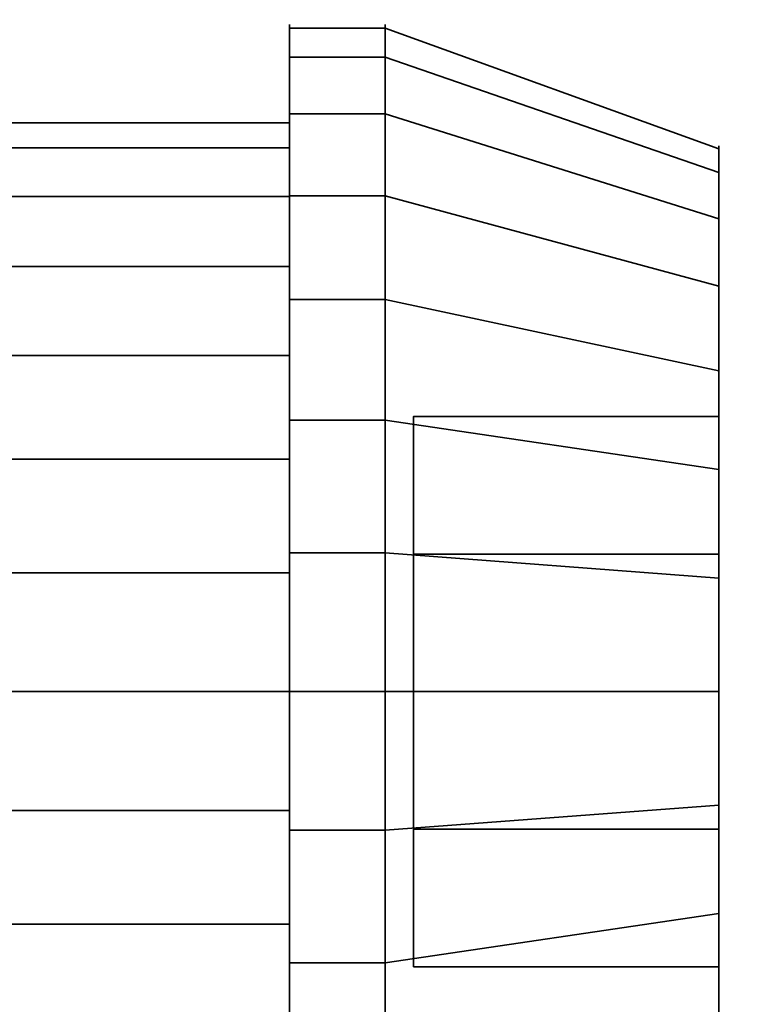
# Model space of a CAD drawing. Header units: millimetres. Extents: x -523 to 5173, y -130 to 66.
# Tile 1017 of 1056: x 347 to 354, y -39 to -29. Entities that reach past the tile are written whole.
import ezdxf

# ---------------------------------------------------------------- set-up
doc = ezdxf.new("R2010")
doc.units = ezdxf.units.MM
doc.layers.add('151', color=7, linetype='Continuous', true_color=0xffffff)

# ---------------------------------------------------------------- blocks, each defined once
blk = doc.blocks.new('UG_SURFACE_009')
at = {"layer": '151', "color": 252, "linetype": 'Continuous', "lineweight": 35}
for points in [[(522.5, -46, 2207), (522.5, 40, 2207), (-522.5, 40, 2207), (-522.5, -46, 2207)], [(-372.5, -46, 2057), (-372.5, 40, 2057), (372.5, 40, 2057), (372.5, -46, 2057)]]:
    blk.add_3dface(points, dxfattribs=at)
blk = doc.blocks.new('UG_SURFACE_017')
at = {"layer": '151', "color": 252, "linetype": 'Continuous', "lineweight": 35}
for points in [[(349.5, -30.504, 776.95), (349.5, -29.733, 779.323), (349.5, -28.738, 779.218), (349.5, -29.638, 776.45)], [(349.5, -29.733, 779.323), (349.5, -29.994, 781.804), (349.5, -29.043, 782.113), (349.5, -28.738, 779.218)], [(349.5, -28.738, 779.218), (350.5, -28.738, 779.218), (350.5, -29.638, 776.45), (349.5, -29.638, 776.45)], [(349.5, -29.043, 782.113), (350.5, -29.043, 782.113), (350.5, -28.738, 779.218), (349.5, -28.738, 779.218)], [(350.5, -29.638, 776.45), (350.5, -28.738, 779.218), (354, -30.005, 779.351), (354, -30.741, 777.087)], [(350.5, -28.738, 779.218), (350.5, -29.043, 782.113), (354, -30.254, 781.719), (354, -30.005, 779.351)], [(349.5, -30.498, 784.634), (349.5, -29.043, 782.113), (349.5, -29.994, 781.804), (349.5, -31.241, 783.965)], [(349.5, -30.498, 784.634), (350.5, -30.498, 784.634), (350.5, -29.043, 782.113), (349.5, -29.043, 782.113)], [(350.5, -29.043, 782.113), (350.5, -30.498, 784.634), (354, -31.445, 783.782), (354, -30.254, 781.719)], [(349.5, -29.638, 776.45), (349.5, -31.586, 774.287), (349.5, -32.173, 775.096), (349.5, -30.504, 776.95)], [(349.5, -29.638, 776.45), (350.5, -29.638, 776.45), (350.5, -31.586, 774.287), (349.5, -31.586, 774.287)], [(350.5, -31.586, 774.287), (350.5, -29.638, 776.45), (354, -30.741, 777.087), (354, -32.334, 775.317)], [(346.5, -29.733, 779.323), (349.5, -29.733, 779.323), (349.5, -30.504, 776.95), (346.5, -30.504, 776.95)], [(346.5, -29.994, 781.804), (349.5, -29.994, 781.804), (349.5, -29.733, 779.323), (346.5, -29.733, 779.323)], [(346.5, -31.241, 783.965), (349.5, -31.241, 783.965), (349.5, -29.994, 781.804), (346.5, -29.994, 781.804)], [(354, -32.813, 779.95), (354, -30.005, 779.351), (354, -30.254, 781.719)], [(354, -30.741, 777.087), (354, -30.005, 779.351), (354, -32.813, 779.95), (354, -34.257, 777.45)], [(354, -30.254, 781.719), (354, -31.445, 783.782), (354, -34.257, 782.45), (354, -32.813, 779.95)], [(346.5, -30.504, 776.95), (349.5, -30.504, 776.95), (349.5, -32.173, 775.096), (346.5, -32.173, 775.096)], [(349.5, -31.241, 783.965), (349.5, -33.26, 785.431), (349.5, -32.853, 786.345), (349.5, -30.498, 784.634)], [(349.5, -32.853, 786.345), (350.5, -32.853, 786.345), (350.5, -30.498, 784.634), (349.5, -30.498, 784.634)], [(350.5, -30.498, 784.634), (350.5, -32.853, 786.345), (354, -33.371, 785.181), (354, -31.445, 783.782)], [(354, -34.257, 777.45), (354, -32.334, 775.317), (354, -30.741, 777.087)], [(346.5, -33.26, 785.431), (349.5, -33.26, 785.431), (349.5, -31.241, 783.965), (346.5, -31.241, 783.965)], [(354, -31.445, 783.782), (354, -33.371, 785.181), (354, -34.257, 782.45)], [(349.5, -34.453, 774.081), (349.5, -32.173, 775.096), (349.5, -31.586, 774.287), (349.5, -34.245, 773.103)], [(349.5, -31.586, 774.287), (350.5, -31.586, 774.287), (350.5, -34.245, 773.103), (349.5, -34.245, 773.103)], [(350.5, -34.245, 773.103), (350.5, -31.586, 774.287), (354, -32.334, 775.317), (354, -34.509, 774.349)], [(346.5, -32.173, 775.096), (349.5, -32.173, 775.096), (349.5, -34.453, 774.081), (346.5, -34.453, 774.081)], [(354, -34.509, 774.349), (354, -32.334, 775.317), (354, -34.257, 777.45)], [(350.8, -34.257, 777.45), (350.8, -32.813, 779.95), (350.8, -34.257, 782.45), (350.8, -37.143, 782.45)], [(354, -32.813, 779.95), (350.8, -32.813, 779.95), (350.8, -34.257, 777.45), (354, -34.257, 777.45)], [(354, -34.257, 782.45), (350.8, -34.257, 782.45), (350.8, -32.813, 779.95), (354, -32.813, 779.95)], [(349.5, -33.26, 785.431), (349.5, -35.7, 785.95), (349.5, -35.7, 786.95), (349.5, -32.853, 786.345)], [(349.5, -35.7, 786.95), (350.5, -35.7, 786.95), (350.5, -32.853, 786.345), (349.5, -32.853, 786.345)], [(350.5, -32.853, 786.345), (350.5, -35.7, 786.95), (354, -35.7, 785.676), (354, -33.371, 785.181)], [(346.5, -35.7, 785.95), (349.5, -35.7, 785.95), (349.5, -33.26, 785.431), (346.5, -33.26, 785.431)], [(354, -37.143, 782.45), (354, -34.257, 782.45), (354, -33.371, 785.181), (354, -35.7, 785.676)], [(349.5, -36.947, 774.081), (349.5, -34.453, 774.081), (349.5, -34.245, 773.103), (349.5, -37.155, 773.103)], [(349.5, -34.245, 773.103), (350.5, -34.245, 773.103), (350.5, -37.155, 773.103), (349.5, -37.155, 773.103)], [(350.5, -37.155, 773.103), (350.5, -34.245, 773.103), (354, -34.509, 774.349), (354, -36.891, 774.349)], [(350.8, -37.143, 782.45), (350.8, -38.587, 779.95), (350.8, -37.143, 777.45), (350.8, -34.257, 777.45)], [(354, -34.257, 777.45), (350.8, -34.257, 777.45), (350.8, -37.143, 777.45), (354, -37.143, 777.45)], [(354, -37.143, 782.45), (350.8, -37.143, 782.45), (350.8, -34.257, 782.45), (354, -34.257, 782.45)], [(354, -34.257, 777.45), (354, -37.143, 777.45), (354, -36.891, 774.349), (354, -34.509, 774.349)], [(346.5, -34.453, 774.081), (349.5, -34.453, 774.081), (349.5, -36.947, 774.081), (346.5, -36.947, 774.081)], [(346.5, -38.14, 785.431), (349.5, -38.14, 785.431), (349.5, -35.7, 785.95), (346.5, -35.7, 785.95)], [(349.5, -38.547, 786.345), (349.5, -35.7, 786.95), (349.5, -35.7, 785.95), (349.5, -38.14, 785.431)], [(349.5, -38.547, 786.345), (350.5, -38.547, 786.345), (350.5, -35.7, 786.95), (349.5, -35.7, 786.95)], [(350.5, -35.7, 786.95), (350.5, -38.547, 786.345), (354, -38.029, 785.181), (354, -35.7, 785.676)], [(354, -35.7, 785.676), (354, -38.029, 785.181), (354, -37.143, 782.45)], [(346.5, -36.947, 774.081), (349.5, -36.947, 774.081), (349.5, -39.227, 775.096), (346.5, -39.227, 775.096)], [(349.5, -37.155, 773.103), (349.5, -39.814, 774.287), (349.5, -39.227, 775.096), (349.5, -36.947, 774.081)], [(350.5, -39.814, 774.287), (350.5, -37.155, 773.103), (354, -36.891, 774.349), (354, -39.066, 775.317)], [(354, -37.143, 777.45), (354, -39.066, 775.317), (354, -36.891, 774.349)], [(349.5, -37.155, 773.103), (350.5, -37.155, 773.103), (350.5, -39.814, 774.287), (349.5, -39.814, 774.287)], [(354, -37.143, 777.45), (350.8, -37.143, 777.45), (350.8, -38.587, 779.95), (354, -38.587, 779.95)], [(354, -38.587, 779.95), (350.8, -38.587, 779.95), (350.8, -37.143, 782.45), (354, -37.143, 782.45)], [(354, -38.587, 779.95), (354, -37.143, 782.45), (354, -39.955, 783.782), (354, -41.146, 781.719)], [(354, -37.143, 777.45), (354, -38.587, 779.95), (354, -41.395, 779.351), (354, -40.659, 777.087)], [(354, -37.143, 782.45), (354, -38.029, 785.181), (354, -39.955, 783.782)], [(354, -40.659, 777.087), (354, -39.066, 775.317), (354, -37.143, 777.45)], [(350.5, -38.547, 786.345), (350.5, -40.902, 784.634), (354, -39.955, 783.782), (354, -38.029, 785.181)], [(346.5, -40.159, 783.965), (349.5, -40.159, 783.965), (349.5, -38.14, 785.431), (346.5, -38.14, 785.431)], [(349.5, -40.902, 784.634), (349.5, -38.547, 786.345), (349.5, -38.14, 785.431), (349.5, -40.159, 783.965)], [(349.5, -40.902, 784.634), (350.5, -40.902, 784.634), (350.5, -38.547, 786.345), (349.5, -38.547, 786.345)], [(354, -41.146, 781.719), (354, -41.395, 779.351), (354, -38.587, 779.95)]]:
    blk.add_3dface(points, dxfattribs=at)
blk = doc.blocks.new('UG_SURFACE_040')
at = {"layer": '151', "color": 252, "linetype": 'Continuous', "lineweight": 35}
for points in [[(349.5, -28.738, 1244.418), (349.5, -29.638, 1241.65), (349.5, -30.504, 1242.15), (349.5, -29.733, 1244.523)], [(349.5, -29.733, 1244.523), (349.5, -29.994, 1247.004), (349.5, -29.043, 1247.313), (349.5, -28.738, 1244.418)], [(349.5, -28.738, 1244.418), (350.5, -28.738, 1244.418), (350.5, -29.638, 1241.65), (349.5, -29.638, 1241.65)], [(349.5, -29.043, 1247.313), (350.5, -29.043, 1247.313), (350.5, -28.738, 1244.418), (349.5, -28.738, 1244.418)], [(350.5, -29.638, 1241.65), (350.5, -28.738, 1244.418), (354, -30.005, 1244.551), (354, -30.741, 1242.287)], [(350.5, -28.738, 1244.418), (350.5, -29.043, 1247.313), (354, -30.254, 1246.92), (354, -30.005, 1244.551)], [(349.5, -29.994, 1247.004), (349.5, -31.241, 1249.165), (349.5, -30.498, 1249.834), (349.5, -29.043, 1247.313)], [(349.5, -30.498, 1249.834), (350.5, -30.498, 1249.834), (350.5, -29.043, 1247.313), (349.5, -29.043, 1247.313)], [(350.5, -29.043, 1247.313), (350.5, -30.498, 1249.834), (354, -31.445, 1248.981), (354, -30.254, 1246.92)], [(349.5, -32.173, 1240.296), (349.5, -30.504, 1242.15), (349.5, -29.638, 1241.65), (349.5, -31.586, 1239.487)], [(349.5, -29.638, 1241.65), (350.5, -29.638, 1241.65), (350.5, -31.586, 1239.487), (349.5, -31.586, 1239.487)], [(350.5, -31.586, 1239.487), (350.5, -29.638, 1241.65), (354, -30.741, 1242.287), (354, -32.334, 1240.517)], [(346.5, -29.733, 1244.523), (349.5, -29.733, 1244.523), (349.5, -30.504, 1242.15), (346.5, -30.504, 1242.15)], [(346.5, -29.994, 1247.004), (349.5, -29.994, 1247.004), (349.5, -29.733, 1244.523), (346.5, -29.733, 1244.523)], [(346.5, -31.241, 1249.165), (349.5, -31.241, 1249.165), (349.5, -29.994, 1247.004), (346.5, -29.994, 1247.004)], [(354, -32.813, 1245.15), (354, -30.005, 1244.551), (354, -30.254, 1246.92)], [(354, -30.741, 1242.287), (354, -30.005, 1244.551), (354, -32.813, 1245.15), (354, -34.257, 1242.65)], [(354, -30.254, 1246.92), (354, -31.445, 1248.981), (354, -34.257, 1247.65), (354, -32.813, 1245.15)], [(346.5, -30.504, 1242.15), (349.5, -30.504, 1242.15), (349.5, -32.173, 1240.296), (346.5, -32.173, 1240.296)], [(349.5, -32.853, 1251.545), (349.5, -30.498, 1249.834), (349.5, -31.241, 1249.165), (349.5, -33.26, 1250.631)], [(349.5, -32.853, 1251.545), (350.5, -32.853, 1251.545), (350.5, -30.498, 1249.834), (349.5, -30.498, 1249.834)], [(350.5, -30.498, 1249.834), (350.5, -32.853, 1251.545), (354, -33.371, 1250.381), (354, -31.445, 1248.981)], [(354, -34.257, 1242.65), (354, -32.334, 1240.517), (354, -30.741, 1242.287)], [(346.5, -33.26, 1250.631), (349.5, -33.26, 1250.631), (349.5, -31.241, 1249.165), (346.5, -31.241, 1249.165)], [(354, -31.445, 1248.981), (354, -33.371, 1250.381), (354, -34.257, 1247.65)], [(349.5, -31.586, 1239.487), (349.5, -34.245, 1238.303), (349.5, -34.453, 1239.281), (349.5, -32.173, 1240.296)], [(349.5, -31.586, 1239.487), (350.5, -31.586, 1239.487), (350.5, -34.245, 1238.303), (349.5, -34.245, 1238.303)], [(350.5, -34.245, 1238.303), (350.5, -31.586, 1239.487), (354, -32.334, 1240.517), (354, -34.509, 1239.549)], [(346.5, -32.173, 1240.296), (349.5, -32.173, 1240.296), (349.5, -34.453, 1239.281), (346.5, -34.453, 1239.281)], [(354, -34.509, 1239.549), (354, -32.334, 1240.517), (354, -34.257, 1242.65)], [(350.8, -34.257, 1242.65), (350.8, -32.813, 1245.15), (350.8, -34.257, 1247.65), (350.8, -37.143, 1247.65)], [(354, -32.813, 1245.15), (350.8, -32.813, 1245.15), (350.8, -34.257, 1242.65), (354, -34.257, 1242.65)], [(354, -34.257, 1247.65), (350.8, -34.257, 1247.65), (350.8, -32.813, 1245.15), (354, -32.813, 1245.15)], [(349.5, -33.26, 1250.631), (349.5, -35.7, 1251.15), (349.5, -35.7, 1252.15), (349.5, -32.853, 1251.545)], [(349.5, -35.7, 1252.15), (350.5, -35.7, 1252.15), (350.5, -32.853, 1251.545), (349.5, -32.853, 1251.545)], [(350.5, -32.853, 1251.545), (350.5, -35.7, 1252.15), (354, -35.7, 1250.876), (354, -33.371, 1250.381)], [(346.5, -35.7, 1251.15), (349.5, -35.7, 1251.15), (349.5, -33.26, 1250.631), (346.5, -33.26, 1250.631)], [(354, -37.143, 1247.65), (354, -34.257, 1247.65), (354, -33.371, 1250.381), (354, -35.7, 1250.876)], [(349.5, -36.947, 1239.281), (349.5, -34.453, 1239.281), (349.5, -34.245, 1238.303), (349.5, -37.155, 1238.303)], [(349.5, -34.245, 1238.303), (350.5, -34.245, 1238.303), (350.5, -37.155, 1238.303), (349.5, -37.155, 1238.303)], [(350.5, -37.155, 1238.303), (350.5, -34.245, 1238.303), (354, -34.509, 1239.549), (354, -36.891, 1239.549)], [(350.8, -37.143, 1247.65), (350.8, -38.587, 1245.15), (350.8, -37.143, 1242.65), (350.8, -34.257, 1242.65)], [(354, -34.257, 1242.65), (350.8, -34.257, 1242.65), (350.8, -37.143, 1242.65), (354, -37.143, 1242.65)], [(354, -37.143, 1247.65), (350.8, -37.143, 1247.65), (350.8, -34.257, 1247.65), (354, -34.257, 1247.65)], [(354, -34.257, 1242.65), (354, -37.143, 1242.65), (354, -36.891, 1239.549), (354, -34.509, 1239.549)], [(346.5, -34.453, 1239.281), (349.5, -34.453, 1239.281), (349.5, -36.947, 1239.281), (346.5, -36.947, 1239.281)], [(346.5, -38.14, 1250.631), (349.5, -38.14, 1250.631), (349.5, -35.7, 1251.15), (346.5, -35.7, 1251.15)], [(349.5, -38.547, 1251.545), (349.5, -35.7, 1252.15), (349.5, -35.7, 1251.15), (349.5, -38.14, 1250.631)], [(349.5, -38.547, 1251.545), (350.5, -38.547, 1251.545), (350.5, -35.7, 1252.15), (349.5, -35.7, 1252.15)], [(350.5, -35.7, 1252.15), (350.5, -38.547, 1251.545), (354, -38.029, 1250.381), (354, -35.7, 1250.876)], [(354, -35.7, 1250.876), (354, -38.029, 1250.381), (354, -37.143, 1247.65)], [(346.5, -36.947, 1239.281), (349.5, -36.947, 1239.281), (349.5, -39.227, 1240.296), (346.5, -39.227, 1240.296)], [(349.5, -39.227, 1240.296), (349.5, -36.947, 1239.281), (349.5, -37.155, 1238.303), (349.5, -39.814, 1239.487)], [(350.5, -39.814, 1239.487), (350.5, -37.155, 1238.303), (354, -36.891, 1239.549), (354, -39.066, 1240.517)], [(354, -37.143, 1242.65), (354, -39.066, 1240.517), (354, -36.891, 1239.549)], [(349.5, -37.155, 1238.303), (350.5, -37.155, 1238.303), (350.5, -39.814, 1239.487), (349.5, -39.814, 1239.487)], [(354, -37.143, 1242.65), (350.8, -37.143, 1242.65), (350.8, -38.587, 1245.15), (354, -38.587, 1245.15)], [(354, -38.587, 1245.15), (350.8, -38.587, 1245.15), (350.8, -37.143, 1247.65), (354, -37.143, 1247.65)], [(354, -38.587, 1245.15), (354, -37.143, 1247.65), (354, -39.955, 1248.981), (354, -41.146, 1246.92)], [(354, -37.143, 1247.65), (354, -38.029, 1250.381), (354, -39.955, 1248.981)], [(354, -37.143, 1242.65), (354, -38.587, 1245.15), (354, -41.395, 1244.551), (354, -40.659, 1242.287)], [(354, -40.659, 1242.287), (354, -39.066, 1240.517), (354, -37.143, 1242.65)], [(350.5, -38.547, 1251.545), (350.5, -40.902, 1249.834), (354, -39.955, 1248.981), (354, -38.029, 1250.381)], [(346.5, -40.159, 1249.165), (349.5, -40.159, 1249.165), (349.5, -38.14, 1250.631), (346.5, -38.14, 1250.631)], [(349.5, -38.14, 1250.631), (349.5, -40.159, 1249.165), (349.5, -40.902, 1249.834), (349.5, -38.547, 1251.545)], [(349.5, -40.902, 1249.834), (350.5, -40.902, 1249.834), (350.5, -38.547, 1251.545), (349.5, -38.547, 1251.545)], [(354, -41.146, 1246.92), (354, -41.395, 1244.551), (354, -38.587, 1245.15)]]:
    blk.add_3dface(points, dxfattribs=at)

msp = doc.modelspace()

# ---------------------------------------------------------------- linework, layer by layer
at = {"layer": '151', "color": 253, "linetype": 'Continuous', "lineweight": -3}
for p, q in [((354, -32.813, 779.95), (350.8, -32.813, 779.95)), ((350.8, -32.813, 779.95), (350.8, -34.257, 777.45)), ((350.8, -34.257, 782.45), (350.8, -32.813, 779.95)), ((350.8, -32.813, 1245.15), (350.8, -34.257, 1242.65)), ((350.8, -34.257, 1247.65), (350.8, -32.813, 1245.15)), ((354, -32.813, 1245.15), (350.8, -32.813, 1245.15)), ((354, -32.813, 779.95), (354, -34.257, 782.45)), ((354, -34.257, 777.45), (354, -32.813, 779.95)), ((354, -32.813, 1245.15), (354, -34.257, 1247.65)), ((354, -34.257, 1242.65), (354, -32.813, 1245.15)), ((354, -34.257, 782.45), (350.8, -34.257, 782.45)), ((354, -34.257, 777.45), (350.8, -34.257, 777.45)), ((350.8, -34.257, 777.45), (350.8, -37.143, 777.45)), ((350.8, -37.143, 782.45), (350.8, -34.257, 782.45)), ((350.8, -34.257, 1242.65), (350.8, -37.143, 1242.65)), ((350.8, -37.143, 1247.65), (350.8, -34.257, 1247.65)), ((354, -34.257, 1242.65), (350.8, -34.257, 1242.65)), ((354, -34.257, 1247.65), (350.8, -34.257, 1247.65)), ((354, -37.143, 777.45), (354, -34.257, 777.45)), ((354, -34.257, 782.45), (354, -37.143, 782.45)), ((354, -37.143, 1242.65), (354, -34.257, 1242.65)), ((354, -34.257, 1247.65), (354, -37.143, 1247.65)), ((350.8, -37.143, 777.45), (350.8, -38.587, 779.95)), ((354, -37.143, 782.45), (350.8, -37.143, 782.45)), ((350.8, -38.587, 779.95), (350.8, -37.143, 782.45)), ((354, -37.143, 777.45), (350.8, -37.143, 777.45)), ((350.8, -38.587, 1245.15), (350.8, -37.143, 1247.65)), ((354, -37.143, 1242.65), (350.8, -37.143, 1242.65)), ((350.8, -37.143, 1242.65), (350.8, -38.587, 1245.15)), ((354, -37.143, 1247.65), (350.8, -37.143, 1247.65)), ((354, -37.143, 782.45), (354, -38.587, 779.95)), ((354, -38.587, 779.95), (354, -37.143, 777.45)), ((354, -37.143, 1247.65), (354, -38.587, 1245.15)), ((354, -38.587, 1245.15), (354, -37.143, 1242.65)), ((354, -37.143, 1247.65), (354, -38.587, 1245.15)), ((354, -38.587, 779.95), (350.8, -38.587, 779.95)), ((354, -38.587, 1245.15), (350.8, -38.587, 1245.15))]:
    msp.add_line(p, q, dxfattribs=at)
at = {"layer": '151', "color": 253, "linetype": 'Continuous', "lineweight": -3, "extrusion": (-1, 1.52542e-32, 0)}
for centre, radius in [((35.7, 779.95, -349.5), 7), ((35.7, 1245.15, -349.5), 7), ((35.7, 779.95, -350.5), 7), ((35.7, 1245.15, -350.5), 7), ((35.7, 779.95, -349.5), 6), ((35.7, 1245.15, -349.5), 6), ((35.7, 779.95, -354), 5.726), ((35.7, 1245.15, -354), 5.726)]:
    msp.add_circle(centre, radius, dxfattribs=at)

# ---------------------------------------------------------------- block references
at = {"layer": '151', "color": 253, "linetype": 'Continuous', "lineweight": -3}
for name in ['UG_SURFACE_009', 'UG_SURFACE_017', 'UG_SURFACE_040']:
    msp.add_blockref(name, (0, 0), dxfattribs=at)

doc.saveas('drawing.dxf')
